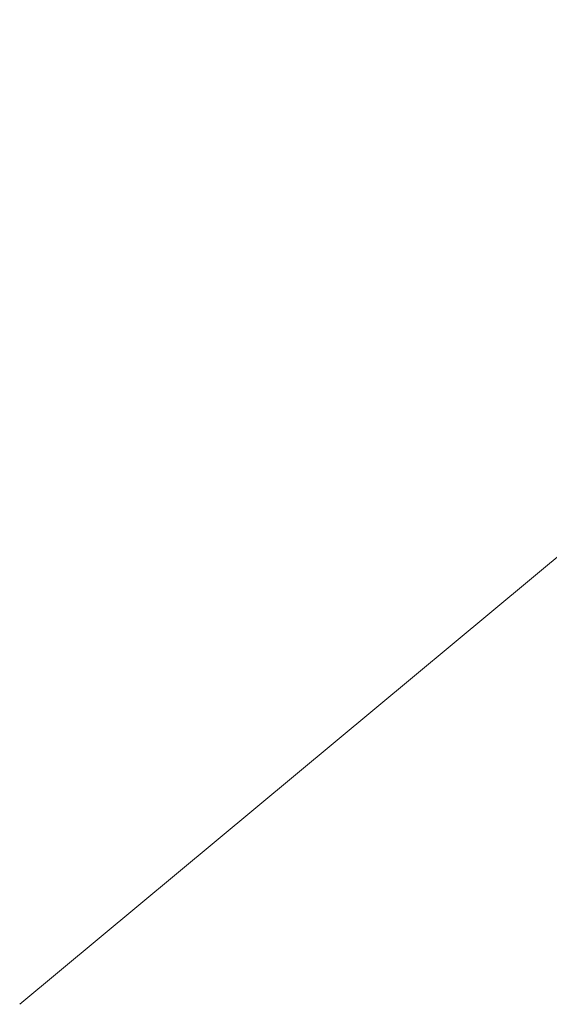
# Model space of a CAD drawing. Header units: feet. Extents: x 2004186 to 2014793, y 836912 to 864902.
# Tile 437 of 656: x 2008489 to 2008587, y 850745 to 850928. Entities that reach past the tile are written whole.
import ezdxf

# ---------------------------------------------------------------- set-up
doc = ezdxf.new("R2010")
doc.units = ezdxf.units.FT
doc.header["$LTSCALE"] = 100
doc.header["$MEASUREMENT"] = 0
doc.layers.add('Notes', color=4, linetype='Continuous', lineweight=0)

msp = doc.modelspace()

# ---------------------------------------------------------------- linework, layer by layer
at = {"layer": 'Notes'}
msp.add_line((2008488.670696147, 850744.8800909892, -952.1357741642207), (2009344.248709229, 851457.1879558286, -952.1357741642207), dxfattribs=at)

doc.saveas('drawing.dxf')
